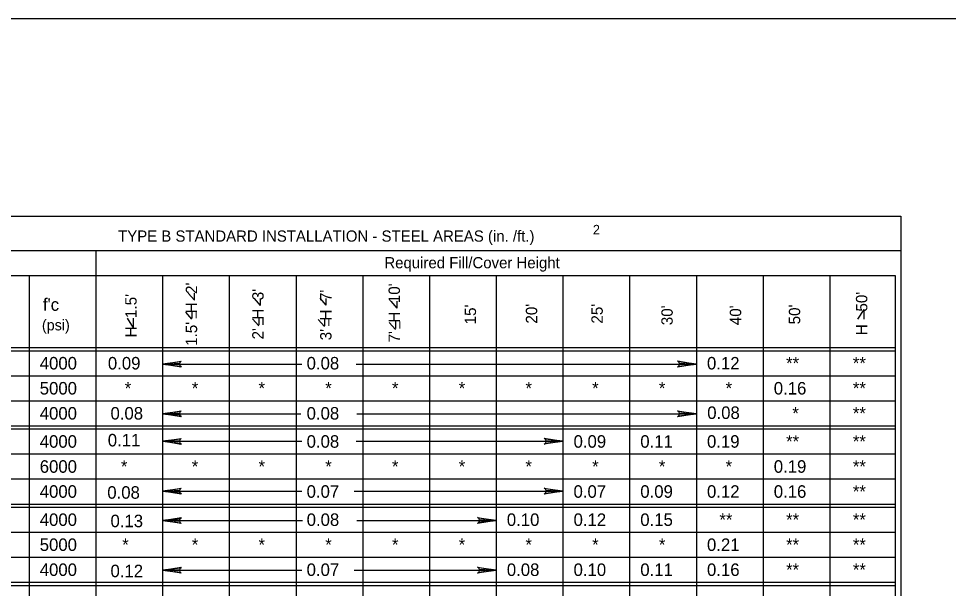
# Model space of a CAD drawing. Extents: x -22562 to -18409, y 3991 to 7171.
# Drawn here: x -20252.5 to -20016.8, y 5019.9 to 5164.4 of the extents above; entities that cross this region are included whole.
import ezdxf

# ---------------------------------------------------------------- set-up
doc = ezdxf.new("R2010")
doc.units = 0
for name, color, linetype in [('1', 7, 'Continuous'), ('2', 7, 'Continuous'), ('3', 7, 'Continuous'), ('4', 7, 'Continuous')]:
    doc.layers.add(name, color=color, linetype=linetype)

msp = doc.modelspace()

# ---------------------------------------------------------------- linework, layer by layer
at = {"layer": '1'}
for p, q in [((-20207.95, 5093), (-20209.52, 5094.77)), ((-20207.95, 5093), (-20207.95, 5094.75)), ((-20191.2, 5091.62), (-20192.77, 5093.39)), ((-20191.2, 5091.62), (-20191.2, 5093.38)), ((-20174.53, 5091.68), (-20176.1, 5093.45)), ((-20174.53, 5091.68), (-20174.53, 5093.43)), ((-20156.53, 5090.93), (-20158.1, 5092.7)), ((-20156.53, 5090.93), (-20156.53, 5092.68)), ((-20208.61, 5088.19), (-20210.17, 5089.96)), ((-20038.27, 5090.57), (-20039.83, 5088.15)), ((-20038.27, 5090.57), (-20038.27, 5088.16)), ((-20223.41, 5086), (-20224.97, 5088.43)), ((-20223.41, 5086), (-20223.41, 5088.41)), ((-20191.66, 5086.48), (-20193.22, 5088.25)), ((-20174.99, 5086.26), (-20176.55, 5088.03)), ((-20156.99, 5085.57), (-20158.55, 5087.34))]:
    msp.add_line(p, q, dxfattribs=at)
at = {"layer": '2'}
for p, q in [((-20344.85, 5164.37), (-19558.85, 5164.37)), ((-20292.18, 5114.26), (-20028.86, 5114.26)), ((-20028.86, 5114.26), (-20028.86, 4751.73)), ((-20292.18, 5105.53), (-20028.86, 5105.53)), ((-20232.96, 5105.53), (-20232.96, 4877.06)), ((-20292.18, 5099.19), (-20030.3, 5099.19)), ((-20249.88, 5099.19), (-20249.88, 4877.06)), ((-20216.04, 5099.19), (-20216.04, 4877.86)), ((-20199.12, 5099.19), (-20199.12, 4877.86)), ((-20182.2, 5099.19), (-20182.2, 4877.86)), ((-20165.29, 5099.19), (-20165.29, 4877.86)), ((-20148.36, 5099.19), (-20148.36, 4877.86)), ((-20131.44, 5099.19), (-20131.44, 4877.86)), ((-20114.52, 5099.19), (-20114.52, 4877.86)), ((-20097.61, 5099.19), (-20097.61, 4877.86)), ((-20080.69, 5099.19), (-20080.69, 4877.86)), ((-20063.77, 5099.19), (-20063.77, 4877.86)), ((-20046.84, 5099.19), (-20046.95, 4751.73)), ((-20030.3, 5099.19), (-20030.3, 4751.73)), ((-20292.18, 5080.95), (-20030.3, 5080.95)), ((-20292.18, 5080.15), (-20030.3, 5080.15)), ((-20216.04, 5076.78), (-20180.75, 5076.78)), ((-20166.99, 5076.78), (-20080.69, 5076.78)), ((-20292.18, 5073.81), (-20030.3, 5073.81)), ((-20292.18, 5067.46), (-20030.3, 5067.46)), ((-20292.18, 5067.46), (-20030.3, 5067.46)), ((-20216.04, 5064.18), (-20180.98, 5064.18)), ((-20166.76, 5064.18), (-20080.69, 5064.18)), ((-20292.18, 5061.11), (-20030.3, 5061.11)), ((-20292.18, 5061.11), (-20030.3, 5061.11)), ((-20292.18, 5060.32), (-20030.3, 5060.32)), ((-20216.04, 5057.18), (-20180.75, 5057.18)), ((-20166.99, 5057.18), (-20114.52, 5057.18)), ((-20292.18, 5053.98), (-20030.3, 5053.98)), ((-20292.18, 5047.63), (-20030.3, 5047.63)), ((-20292.18, 5047.63), (-20030.3, 5047.63)), ((-20216.04, 5044.57), (-20180.75, 5044.57)), ((-20167.46, 5044.57), (-20114.52, 5044.57)), ((-20292.18, 5041.28), (-20030.3, 5041.28)), ((-20292.18, 5041.28), (-20030.3, 5041.28)), ((-20292.18, 5040.49), (-20030.3, 5040.49)), ((-20216.04, 5037.1), (-20180.52, 5037.1)), ((-20166.76, 5037.1), (-20131.44, 5037.1)), ((-20292.18, 5034.14), (-20030.3, 5034.14)), ((-20292.18, 5027.8), (-20030.3, 5027.8)), ((-20292.18, 5027.8), (-20030.3, 5027.8)), ((-20216.04, 5024.5), (-20180.75, 5024.5)), ((-20167.46, 5024.5), (-20131.44, 5024.5)), ((-20292.18, 5021.45), (-20030.3, 5021.45)), ((-20292.18, 5021.45), (-20030.3, 5021.45)), ((-20292.18, 5020.66), (-20030.3, 5020.66))]:
    msp.add_line(p, q, dxfattribs=at)
for points in [[(-20211.51, 5076.21), (-20211.68, 5076.54), (-20216.04, 5076.78), (-20211.51, 5076.21), (-20211.28, 5076.01), (-20216.04, 5076.78), (-20211.69, 5077), (-20211.53, 5077.32), (-20216.04, 5076.78), (-20211.28, 5077.54), (-20211.53, 5077.32)], [(-20085.21, 5077.35), (-20085.05, 5077.02), (-20080.69, 5076.78), (-20085.21, 5077.35), (-20085.45, 5077.55), (-20080.69, 5076.78), (-20085.04, 5076.57), (-20085.2, 5076.24), (-20080.69, 5076.78), (-20085.45, 5076.02), (-20085.2, 5076.24)], [(-20211.51, 5063.61), (-20211.68, 5063.94), (-20216.04, 5064.18), (-20211.51, 5063.61), (-20211.28, 5063.41), (-20216.04, 5064.18), (-20211.69, 5064.39), (-20211.53, 5064.72), (-20216.04, 5064.18), (-20211.28, 5064.94), (-20211.53, 5064.72)], [(-20085.21, 5064.75), (-20085.05, 5064.42), (-20080.69, 5064.18), (-20085.21, 5064.75), (-20085.45, 5064.95), (-20080.69, 5064.18), (-20085.04, 5063.96), (-20085.2, 5063.64), (-20080.69, 5064.18), (-20085.45, 5063.42), (-20085.2, 5063.64)], [(-20211.51, 5056.61), (-20211.68, 5056.94), (-20216.04, 5057.18), (-20211.51, 5056.61), (-20211.28, 5056.41), (-20216.04, 5057.18), (-20211.69, 5057.39), (-20211.53, 5057.71), (-20216.04, 5057.18), (-20211.28, 5057.93), (-20211.53, 5057.71)], [(-20119.05, 5057.74), (-20118.88, 5057.42), (-20114.52, 5057.18), (-20119.05, 5057.74), (-20119.28, 5057.94), (-20114.52, 5057.18), (-20118.88, 5056.96), (-20119.04, 5056.64), (-20114.52, 5057.18), (-20119.28, 5056.42), (-20119.04, 5056.64)], [(-20211.51, 5044), (-20211.68, 5044.33), (-20216.04, 5044.57), (-20211.51, 5044), (-20211.28, 5043.81), (-20216.04, 5044.57), (-20211.69, 5044.79), (-20211.53, 5045.11), (-20216.04, 5044.57), (-20211.28, 5045.33), (-20211.53, 5045.11)], [(-20119.05, 5045.14), (-20118.88, 5044.81), (-20114.52, 5044.57), (-20119.05, 5045.14), (-20119.28, 5045.34), (-20114.52, 5044.57), (-20118.88, 5044.36), (-20119.04, 5044.03), (-20114.52, 5044.57), (-20119.28, 5043.82), (-20119.04, 5044.03)], [(-20211.51, 5036.54), (-20211.68, 5036.86), (-20216.04, 5037.1), (-20211.51, 5036.54), (-20211.28, 5036.34), (-20216.04, 5037.1), (-20211.69, 5037.32), (-20211.53, 5037.64), (-20216.04, 5037.1), (-20211.28, 5037.86), (-20211.53, 5037.64)], [(-20135.97, 5037.67), (-20135.8, 5037.34), (-20131.44, 5037.1), (-20135.97, 5037.67), (-20136.2, 5037.87), (-20131.44, 5037.1), (-20135.79, 5036.89), (-20135.95, 5036.57), (-20131.44, 5037.1), (-20136.2, 5036.35), (-20135.95, 5036.57)], [(-20211.51, 5023.93), (-20211.68, 5024.26), (-20216.04, 5024.5), (-20211.51, 5023.93), (-20211.28, 5023.73), (-20216.04, 5024.5), (-20211.69, 5024.72), (-20211.53, 5025.04), (-20216.04, 5024.5), (-20211.28, 5025.26), (-20211.53, 5025.04)], [(-20135.97, 5025.07), (-20135.8, 5024.74), (-20131.44, 5024.5), (-20135.97, 5025.07), (-20136.2, 5025.27), (-20131.44, 5024.5), (-20135.79, 5024.29), (-20135.95, 5023.96), (-20131.44, 5024.5), (-20136.2, 5023.74), (-20135.95, 5023.96)]]:
    msp.add_lwpolyline(points, dxfattribs=at)

# ---------------------------------------------------------------- texts
at = {"layer": '1'}
for s, height, p in [("f'c", 3.172, (-20246.38, 5090.27)), ('(psi)', 2.719, (-20246.63, 5085.31))]:
    msp.add_text(s, height=height, dxfattribs=at).set_placement(p)
for s, height, p in [('=', 2.88, (-20206.66, 5088.16)), ("15'", 2.883, (-20136.56, 5086.83)), ("20'", 2.883, (-20121.05, 5087.03)), ("25'", 2.883, (-20104.43, 5087.03)), ("30'", 2.883, (-20086.69, 5086.62)), ("40'", 2.883, (-20069.33, 5086.62)), ("50'", 2.883, (-20054.37, 5086.83)), ('=', 2.88, (-20189.71, 5086.45)), ('=', 2.88, (-20173.04, 5086.24)), ('=', 2.88, (-20155.04, 5085.54))]:
    msp.add_text(s, height=height, rotation=90, dxfattribs=at).set_placement(p)
at = {"layer": '2'}
for s, height, p in [('2', 2.42, (-20106.94, 5109.64)), ('TYPE B STANDARD INSTALLATION - STEEL AREAS (in. /ft.)', 2.8357, (-20227.31, 5107.81)), ('Required Fill/Cover Height', 2.8357, (-20159.8, 5101.06))]:
    msp.add_text(s, height=height, dxfattribs=at).set_placement(p)
at = {"layer": '3'}
for s, height, p in [('0.09', 3.173, (-20229.9, 5075.4)), ('0.08', 3.173, (-20179.51, 5075.4)), ('0.12', 3.173, (-20078, 5075.4)), ('**', 3.173, (-20057.94, 5075.4)), ('**', 3.173, (-20041.02, 5075.4)), ('*', 3.17, (-20225.63, 5069.05)), ('*', 3.17, (-20208.63, 5069.05)), ('*', 3.17, (-20191.71, 5069.05)), ('*', 3.17, (-20174.79, 5069.05)), ('*', 3.17, (-20157.87, 5069.05)), ('*', 3.17, (-20140.95, 5069.05)), ('*', 3.17, (-20124.03, 5069.05)), ('*', 3.17, (-20107.12, 5069.05)), ('*', 3.17, (-20090.2, 5069.05)), ('*', 3.17, (-20073.28, 5069.05)), ('0.16', 3.173, (-20061.07, 5069.05)), ('**', 3.173, (-20041.02, 5069.05)), ('0.08', 3.173, (-20229.24, 5062.7)), ('0.08', 3.173, (-20179.51, 5062.7)), ('0.08', 3.173, (-20077.94, 5062.85)), ('*', 3.17, (-20056.36, 5062.7)), ('**', 3.173, (-20041.02, 5062.7)), ('0.11', 3.173, (-20229.93, 5055.89)), ('0.08', 3.173, (-20179.51, 5055.56)), ('0.09', 3.173, (-20111.83, 5055.56)), ('0.11', 3.173, (-20094.91, 5055.56)), ('0.19', 3.173, (-20078, 5055.56)), ('**', 3.173, (-20057.94, 5055.56)), ('**', 3.173, (-20041.02, 5055.56)), ('*', 3.17, (-20226.59, 5049.21)), ('*', 3.17, (-20208.63, 5049.21)), ('*', 3.17, (-20191.71, 5049.21)), ('*', 3.17, (-20174.79, 5049.21)), ('*', 3.17, (-20157.87, 5049.21)), ('*', 3.17, (-20140.95, 5049.21)), ('*', 3.17, (-20124.03, 5049.21)), ('*', 3.17, (-20107.12, 5049.21)), ('*', 3.17, (-20090.2, 5049.21)), ('*', 3.17, (-20073.28, 5049.21)), ('0.19', 3.173, (-20061.07, 5049.21)), ('**', 3.173, (-20041.02, 5049.21)), ('0.08', 3.173, (-20230.05, 5042.63)), ('0.07', 3.173, (-20179.51, 5042.87)), ('0.07', 3.173, (-20111.84, 5042.87)), ('0.09', 3.173, (-20094.91, 5042.87)), ('0.12', 3.173, (-20078, 5042.87)), ('0.16', 3.173, (-20061.07, 5042.87)), ('**', 3.173, (-20041.02, 5042.87)), ('0.13', 3.173, (-20229.24, 5035.41)), ('0.08', 3.172, (-20179.5, 5035.73)), ('0.10', 3.173, (-20128.75, 5035.73)), ('0.12', 3.173, (-20111.83, 5035.73)), ('**', 3.173, (-20074.85, 5035.73)), ('**', 3.173, (-20057.94, 5035.73)), ('**', 3.173, (-20041.02, 5035.73)), ('*', 3.17, (-20226.27, 5029.38)), ('*', 3.17, (-20208.63, 5029.38)), ('*', 3.17, (-20191.71, 5029.38)), ('*', 3.17, (-20174.79, 5029.38)), ('*', 3.17, (-20157.87, 5029.38)), ('*', 3.17, (-20140.95, 5029.38)), ('*', 3.17, (-20124.03, 5029.38)), ('*', 3.17, (-20107.12, 5029.38)), ('*', 3.17, (-20090.2, 5029.38)), ('0.21', 3.173, (-20078, 5029.38)), ('**', 3.173, (-20057.94, 5029.38)), ('**', 3.173, (-20041.02, 5029.38)), ('0.07', 3.173, (-20179.51, 5023.04)), ('0.08', 3.173, (-20128.75, 5023.04)), ('0.10', 3.173, (-20111.83, 5023.04)), ('0.11', 3.173, (-20094.91, 5023.04)), ('0.16', 3.173, (-20078, 5023.04)), ('**', 3.173, (-20057.94, 5023.04)), ('**', 3.173, (-20041.02, 5023.04)), ('0.12', 3.173, (-20229.24, 5022.73))]:
    msp.add_text(s, height=height, dxfattribs=at).set_placement(p)
msp.add_text('0.15', height=3.173, rotation=0.1125, dxfattribs=at).set_placement((-20094.91, 5035.72))
at = {"layer": '4'}
for s, height, p in [("1.5'  H  2'", 2.8834, (-20207.27, 5081.38)), ("7'  H  10'", 2.883, (-20155.85, 5082.25)), ("2'  H  3'", 2.883, (-20190.42, 5083.01)), ("3'  H  7'", 2.883, (-20173.2, 5082.79)), ("H   50'", 2.883, (-20037.35, 5084.08)), ("H  1.5'", 2.883, (-20222.62, 5083.52))]:
    msp.add_text(s, height=height, rotation=90, dxfattribs=at).set_placement(p)
for s, p in [('4000', (-20247.18, 5075.4)), ('5000', (-20247.18, 5069.05)), ('4000', (-20247.18, 5062.7)), ('4000', (-20247.18, 5055.56)), ('6000', (-20247.18, 5049.21)), ('4000', (-20247.18, 5042.87)), ('4000', (-20247.18, 5035.73)), ('5000', (-20247.18, 5029.38)), ('4000', (-20247.18, 5023.04))]:
    msp.add_text(s, height=3.173, dxfattribs=at).set_placement(p)

doc.saveas('drawing.dxf')
